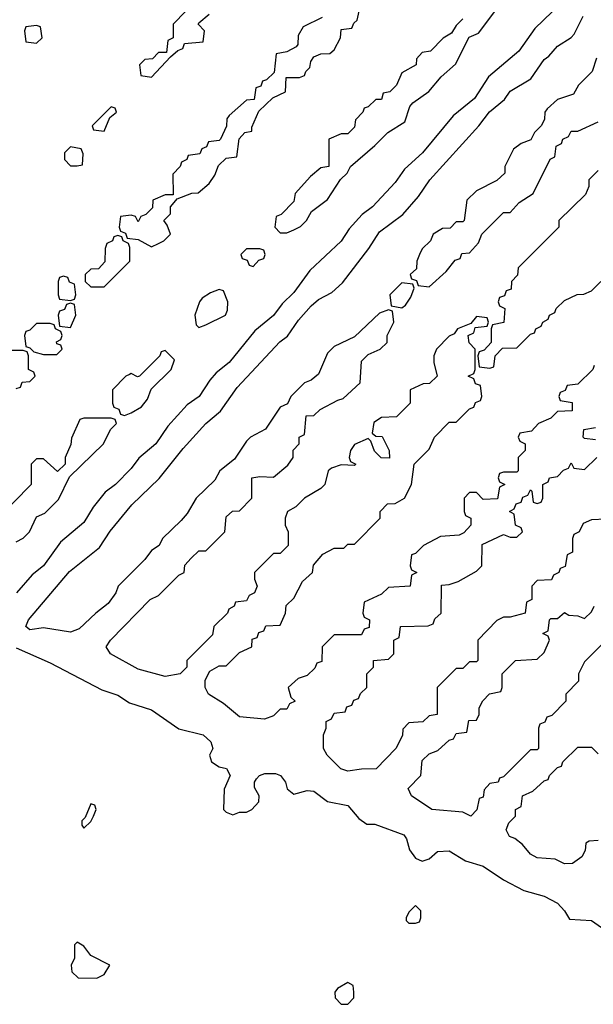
# Model space of a CAD drawing. Header units: inches. Extents: x 2701323 to 2964515, y 494916 to 722124.
# Tile 541 of 656: x 2857980 to 2859676, y 682494 to 685403. Entities that reach past the tile are written whole.
import ezdxf

# ---------------------------------------------------------------- set-up
doc = ezdxf.new("R2010")
doc.units = ezdxf.units.IN
doc.header["$MEASUREMENT"] = 0
doc.layers.add('C8658', color=7, linetype='Continuous')

msp = doc.modelspace()

# ---------------------------------------------------------------- linework, layer by layer
at = {"layer": 'C8658', "color": 2, "elevation": 2}
for points in [[(2858874, 685410), (2858818, 685382), (2858803.6, 685356.4), (2858802, 685330), (2858796.9, 685323.1), (2858770, 685308), (2858738, 685302), (2858732.7, 685247.3), (2858710, 685226), (2858698, 685222), (2858692.7, 685207.3), (2858678, 685202), (2858672.7, 685167.3), (2858650, 685166), (2858599.6, 685120.4), (2858592, 685110), (2858591.6, 685088.4), (2858574, 685050), (2858570, 685046), (2858538, 685042), (2858532.7, 685027.3), (2858518, 685022), (2858512.7, 685007.3), (2858478, 685002), (2858474, 684990), (2858458, 684982), (2858454, 684970), (2858432.7, 684947.3), (2858434, 684886), (2858410, 684886), (2858374, 684870), (2858372.7, 684847.3), (2858352.7, 684827.3), (2858338, 684822), (2858330, 684806), (2858322, 684822), (2858310, 684826), (2858278, 684822), (2858274, 684790), (2858278, 684778), (2858292.7, 684772.7), (2858298, 684758), (2858330, 684754), (2858370, 684732), (2858390, 684742), (2858406, 684750), (2858426, 684770), (2858416.4, 684796.4), (2858406, 684810), (2858426, 684830), (2858426, 684850), (2858436.4, 684863.6), (2858446, 684874), (2858488.9, 684891.1), (2858508, 684892), (2858540.4, 684919.6), (2858556.4, 684943.6), (2858567.3, 684972.7), (2858590, 684994), (2858622, 684998), (2858628.4, 685051.6), (2858646, 685070), (2858666, 685074), (2858666, 685086), (2858687.3, 685132.7), (2858728, 685172), (2858766, 685190), (2858767.3, 685232.7), (2858807.3, 685232.7), (2858822, 685238), (2858826, 685250), (2858838, 685262), (2858840.4, 685279.6), (2858850, 685294), (2858870, 685302), (2858896.4, 685303.6), (2858910, 685314), (2858928, 685350), (2858930, 685374), (2858962, 685378), (2858967.3, 685392.7), (2858978, 685402), (2858988.4, 685451.6)], [(2859290, 685406), (2859270, 685386), (2859256.9, 685363.1), (2859231.6, 685348.4), (2859194, 685310), (2859170, 685306), (2859152.7, 685287.3), (2859152, 685270), (2859110, 685246), (2859094, 685210), (2859074, 685190), (2859054, 685186), (2859050, 685168), (2859032.7, 685167.3), (2859010, 685146), (2858998, 685142), (2858994, 685130), (2858972.7, 685107.3), (2858970, 685086), (2858950, 685066), (2858930, 685066), (2858894, 685050), (2858894, 684970), (2858870, 684966), (2858839.6, 684940.4), (2858794, 684890), (2858790, 684866), (2858752.7, 684827.3), (2858738, 684822), (2858734, 684790), (2858750, 684774), (2858770, 684774), (2858790, 684782), (2858810, 684792), (2858828, 684810), (2858843.1, 684836.9), (2858890, 684872), (2858928.7, 684931.3), (2858948, 684950), (2858958, 684970), (2859030, 685031.3), (2859068, 685070), (2859118.6, 685101.4), (2859133.6, 685146.4), (2859142, 685158), (2859189.1, 685190.9), (2859225.6, 685234.4), (2859268.4, 685271.6), (2859308.7, 685351.3), (2859336.5, 685363.5), (2859396.4, 685443.6)], [(2859553.9, 685426.1), (2859502.9, 685377.1), (2859455.5, 685310), (2859365.8, 685234.2), (2859324, 685170), (2859260.9, 685119.1), (2859170.3, 685009.8), (2859118, 684962), (2859090, 684922.7), (2859022.8, 684850), (2858992.7, 684827.3), (2858954.4, 684785.6), (2858930, 684749.3), (2858838, 684662), (2858790, 684597.2), (2858756.1, 684563.9), (2858730.3, 684529.7), (2858675.6, 684484.4), (2858599.1, 684390), (2858560.4, 684359.6), (2858541.6, 684338.4), (2858510.5, 684290), (2858474.6, 684265.4), (2858417.5, 684202.5), (2858382.8, 684150), (2858332.7, 684107.3), (2858310, 684077.2), (2858262.8, 684030), (2858232.5, 684007.5), (2858197.5, 683962.5), (2858170, 683917.2), (2858100.9, 683859.1), (2858050, 683789.4), (2858016.7, 683763.3), (2857970.6, 683710)], [(2859678, 684382), (2859674, 684370), (2859630, 684326), (2859598, 684322), (2859592.7, 684307.3), (2859578, 684302), (2859574, 684290), (2859578, 684278), (2859612.7, 684272.7), (2859612.7, 684247.3), (2859570, 684246), (2859550, 684226), (2859514, 684210), (2859492.7, 684187.3), (2859458, 684182), (2859454, 684170), (2859458, 684158), (2859474, 684150), (2859474, 684130), (2859454, 684110), (2859454, 684070), (2859450, 684066), (2859410, 684066), (2859398, 684062), (2859394, 684050), (2859398, 684038), (2859414, 684030), (2859398, 684022), (2859392.7, 683987.3), (2859350, 683986), (2859330, 684006), (2859310, 684006), (2859294, 683990), (2859294, 683950), (2859298, 683938), (2859314, 683930), (2859314, 683910), (2859292.7, 683887.3), (2859279.6, 683880.4), (2859223.6, 683876.4), (2859174, 683850), (2859150, 683826), (2859138, 683822), (2859134, 683790), (2859138, 683778), (2859154, 683770), (2859138, 683762), (2859134, 683730), (2859070, 683726), (2859050, 683706), (2858998, 683682), (2858994, 683650), (2858998, 683638), (2859014, 683630), (2859012.7, 683607.3), (2858998, 683602), (2858990, 683586), (2858910, 683586), (2858874, 683550), (2858872.7, 683507.3), (2858858, 683502), (2858852.7, 683487.3), (2858830, 683466), (2858803.6, 683456.4), (2858774, 683430), (2858782, 683402), (2858794, 683390), (2858778, 683382), (2858770, 683366), (2858750, 683366), (2858730, 683346), (2858703.6, 683336.4), (2858630, 683343.7), (2858582.7, 683382.7), (2858538, 683410), (2858528, 683430), (2858528.4, 683451.6), (2858542, 683478), (2858570, 683494), (2858590, 683494), (2858630, 683534), (2858666, 683550), (2858667.3, 683572.7), (2858682, 683578), (2858687.3, 683592.7), (2858702, 683598), (2858707.3, 683612.7), (2858750, 683614), (2858766, 683650), (2858767.3, 683672.7), (2858790, 683694), (2858816.4, 683743.6), (2858846, 683770), (2858848.4, 683791.6), (2858876.4, 683823.6), (2858910, 683842), (2858938, 683842), (2858950, 683854), (2858970, 683854), (2859046, 683930), (2859046, 683950), (2859067.3, 683972.7), (2859090, 683974), (2859118, 683990), (2859138, 684030), (2859146, 684090), (2859190, 684134), (2859206, 684170), (2859250, 684214), (2859270, 684214), (2859310, 684254), (2859322, 684258), (2859327.3, 684272.7), (2859342, 684278), (2859346, 684290), (2859342, 684322), (2859327.3, 684327.3), (2859322, 684342), (2859306, 684350), (2859322, 684358), (2859326, 684370), (2859326, 684430), (2859308.4, 684448.4), (2859306, 684470), (2859322, 684478), (2859326, 684494), (2859362, 684498), (2859366, 684510), (2859362, 684522), (2859330, 684526), (2859314, 684506), (2859274, 684490), (2859264.7, 684475.3), (2859250, 684468), (2859212, 684430), (2859204.7, 684410), (2859204.7, 684390), (2859214, 684350), (2859191.6, 684328.4), (2859172.7, 684327.3), (2859134, 684310), (2859134, 684270), (2859094, 684230), (2859050, 684228), (2859026.4, 684213.6), (2859022, 684182), (2859032.7, 684172.7), (2859051.3, 684171.3), (2859072, 684130), (2859072.7, 684107.3), (2859048.9, 684108.9), (2859028.7, 684128.7), (2859018, 684158), (2859010, 684166), (2858970, 684148), (2858958, 684130), (2858954, 684110), (2858958, 684098), (2858974, 684090), (2858970, 684086), (2858930, 684088), (2858902, 684078), (2858892, 684070), (2858882, 684030), (2858870, 684018), (2858822, 683990), (2858796, 683964), (2858772, 683950), (2858764.7, 683930), (2858764.7, 683910), (2858774, 683890), (2858774, 683850), (2858750, 683826), (2858730, 683826), (2858674, 683770), (2858674, 683750), (2858682, 683730), (2858674, 683710), (2858658, 683702), (2858650, 683686), (2858618, 683682), (2858614, 683670), (2858598, 683662), (2858594, 683650), (2858554, 683610), (2858550, 683586), (2858474, 683510), (2858474, 683490), (2858454, 683470), (2858410, 683462.7), (2858330, 683484.5), (2858248.7, 683530), (2858235.3, 683550), (2858248, 683570), (2858366, 683690), (2858390, 683702), (2858450, 683762), (2858466, 683770), (2858468.4, 683791.6), (2858487.3, 683812.7), (2858510, 683834), (2858530, 683834), (2858586, 683890), (2858590, 683934), (2858608.7, 683951.3), (2858630, 683952), (2858666, 683990), (2858666, 684050), (2858690, 684054), (2858730, 684052), (2858772.9, 684087.1), (2858788, 684110), (2858788.4, 684131.6), (2858806, 684150), (2858806, 684170), (2858822, 684178), (2858827.3, 684232.7), (2858850, 684234), (2858868.4, 684251.6), (2858920.4, 684279.6), (2858936.4, 684283.6), (2858986, 684330), (2858990, 684394), (2859010, 684414), (2859046, 684430), (2859066, 684450), (2859066, 684470), (2859086, 684510), (2859082, 684542), (2859070, 684546), (2859043.6, 684536.4), (2858970, 684466), (2858910, 684438), (2858890, 684418), (2858863.6, 684356.4), (2858842, 684338), (2858822, 684330), (2858782, 684290), (2858771.3, 684268.7), (2858750, 684258), (2858706.4, 684193.6), (2858662, 684170), (2858650, 684158), (2858614.8, 684105.2), (2858572, 684070), (2858556.9, 684043.1), (2858502, 683990), (2858475.3, 683944.7), (2858456.9, 683923.1), (2858402, 683870), (2858392, 683850), (2858370, 683835.3), (2858350, 683808), (2858271.3, 683730), (2858264.7, 683710), (2858242, 683678), (2858204.7, 683650), (2858156.3, 683603.7), (2858130, 683593.2), (2858050, 683606.3), (2858010, 683600.7), (2857998, 683610), (2858005.6, 683630), (2858127.6, 683772.4), (2858216.1, 683843.9), (2858247.9, 683892), (2858311.5, 683970), (2858392.7, 684047.3), (2858463.4, 684136.6), (2858529.8, 684210.2), (2858573.5, 684246.5), (2858623, 684317), (2858748.9, 684451.1), (2858771.7, 684468.3), (2858804.1, 684515.9), (2858841.7, 684558.3), (2858863.7, 684576.3), (2858902.5, 684597.5), (2858934.1, 684625.9), (2859012.5, 684727.5), (2859043.5, 684776.5), (2859112.5, 684827.5), (2859158.7, 684881.3), (2859192.8, 684930), (2859337.4, 685090), (2859368.6, 685131.4), (2859412.7, 685167.3), (2859430, 685192.2), (2859491.2, 685228.8), (2859530, 685286), (2859544.2, 685295.8), (2859570, 685325.5), (2859610, 685350.5), (2859619.5, 685360.5), (2859645.8, 685414.2)], [(2858471.6, 685428.4), (2858434, 685390), (2858434, 685350), (2858418, 685342), (2858414, 685306), (2858390, 685306), (2858372.7, 685287.3), (2858350, 685286), (2858334, 685270), (2858338, 685238), (2858370, 685234), (2858426, 685294), (2858447.3, 685312.7), (2858462, 685318), (2858467.3, 685332.7), (2858522, 685338), (2858526, 685370), (2858508, 685390), (2858510, 685394), (2858540.4, 685419.6)], [(2859684.7, 685290), (2859672, 685250), (2859632, 685210), (2859616.9, 685183.1), (2859570, 685168), (2859539.6, 685140.4), (2859532, 685130), (2859531.1, 685108.9), (2859522, 685090), (2859502, 685070), (2859491.3, 685048.7), (2859462, 685038), (2859439.6, 685020.4), (2859414, 684970), (2859414, 684950), (2859390, 684928), (2859330, 684898), (2859302, 684870), (2859294, 684810), (2859290, 684806), (2859270, 684806), (2859252.7, 684787.3), (2859230, 684786), (2859202, 684770), (2859194, 684750), (2859170, 684726), (2859162, 684710), (2859154, 684690), (2859152.7, 684667.3), (2859134, 684650), (2859138, 684638), (2859152.7, 684632.7), (2859158, 684618), (2859190, 684614), (2859240.4, 684659.6), (2859267.3, 684692.7), (2859282, 684698), (2859287.3, 684712.7), (2859310, 684714), (2859336.4, 684743.6), (2859346, 684770), (2859410, 684834), (2859430, 684834), (2859456.4, 684863.6), (2859498, 684890), (2859548.4, 684991.6), (2859562, 684998), (2859566, 685030), (2859582, 685038), (2859586, 685050), (2859602, 685058), (2859610, 685074), (2859630, 685074), (2859690, 685102)], [(2859690, 684958), (2859662, 684930), (2859662, 684910), (2859652.7, 684887.3), (2859574, 684810), (2859574, 684790), (2859454, 684670), (2859451.6, 684648.4), (2859434, 684630), (2859432.7, 684607.3), (2859418, 684602), (2859412.7, 684587.3), (2859398, 684582), (2859394, 684570), (2859398, 684558), (2859414, 684550), (2859411.6, 684508.4), (2859378, 684502), (2859374, 684490), (2859374, 684450), (2859352.7, 684427.3), (2859338, 684422), (2859334, 684410), (2859338, 684378), (2859370, 684374), (2859382, 684378), (2859386, 684410), (2859407.3, 684432.7), (2859450, 684434), (2859490, 684474), (2859502, 684478), (2859506, 684490), (2859522, 684498), (2859526, 684510), (2859542, 684518), (2859546, 684530), (2859562, 684538), (2859566, 684550), (2859590, 684574), (2859628.4, 684591.6), (2859647.3, 684592.7), (2859670, 684602), (2859698, 684630)], [(2857970, 684314), (2857982, 684318), (2857987.3, 684332.7), (2858010, 684334), (2858026, 684350), (2858022, 684362), (2858006, 684370), (2858006, 684410), (2858002, 684422), (2857990, 684426), (2857950, 684426)], [(2857970, 683861), (2857990, 683871.3), (2858008.7, 683890), (2858030, 683934), (2858054.6, 683945.4), (2858094.6, 683985.4), (2858127.3, 684052.7), (2858228, 684150), (2858248, 684192), (2858266, 684210), (2858262, 684222), (2858250, 684226), (2858170, 684226), (2858158, 684222), (2858132.7, 684167.3), (2858131.6, 684148.4), (2858114, 684110), (2858114, 684090), (2858092, 684068), (2858050, 684106), (2858030, 684106), (2858014, 684090), (2858014, 684030), (2857910, 683926)], [(2859682, 684162), (2859650, 684166), (2859646, 684170), (2859647.3, 684192.7), (2859682, 684198)], [(2859712.7, 683927.3), (2859670, 683926), (2859645.4, 683914.6), (2859634, 683890), (2859618, 683882), (2859614, 683870), (2859614, 683830), (2859598, 683822), (2859592.7, 683787.3), (2859578, 683782), (2859574, 683770), (2859558, 683762), (2859551.6, 683748.4), (2859510, 683746), (2859494, 683730), (2859494, 683690), (2859478, 683682), (2859474, 683650), (2859430, 683638), (2859410, 683638), (2859390, 683628), (2859334, 683570), (2859334, 683510), (2859330, 683506), (2859310, 683506), (2859290, 683486), (2859270, 683486), (2859214, 683430), (2859214, 683350), (2859190, 683346), (2859171.6, 683328.4), (2859130, 683326), (2859112.7, 683307.3), (2859111.6, 683288.4), (2859092, 683250), (2859034, 683190), (2858990, 683189.2), (2858950, 683182.7), (2858929, 683190), (2858888.7, 683230), (2858878, 683250), (2858878, 683290), (2858886, 683310), (2858886, 683330), (2858902, 683338), (2858910, 683354), (2858942, 683358), (2858947.3, 683372.7), (2858962, 683378), (2858967.3, 683392.7), (2858982, 683398), (2858987.3, 683412.7), (2859006, 683430), (2859006, 683470), (2859026, 683490), (2859026, 683510), (2859070, 683514), (2859086, 683530), (2859086, 683570), (2859102, 683578), (2859106, 683610), (2859187.3, 683612.7), (2859202, 683618), (2859207.3, 683632.7), (2859226, 683650), (2859227.3, 683732.7), (2859250, 683734), (2859276.4, 683743.6), (2859330, 683774), (2859346, 683790), (2859347.3, 683852.7), (2859410, 683882), (2859430, 683874), (2859450, 683874), (2859466, 683890), (2859462, 683902), (2859446, 683910), (2859442, 683942), (2859428, 683950), (2859442, 683958), (2859447.3, 683972.7), (2859462, 683978), (2859467.3, 683992.7), (2859482, 683998), (2859490, 684014), (2859494, 684010), (2859498, 683978), (2859510, 683974), (2859522, 683978), (2859526, 683990), (2859526, 684030), (2859542, 684038), (2859546, 684050), (2859570, 684054), (2859587.3, 684072.7), (2859602, 684078), (2859610, 684094), (2859618, 684078), (2859650, 684074), (2859686, 684110)], [(2859710, 683566), (2859650, 683506), (2859632, 683470), (2859631.6, 683448.4), (2859594, 683410), (2859594, 683390), (2859552.7, 683347.3), (2859538, 683342), (2859532.7, 683327.3), (2859518, 683322), (2859514, 683310), (2859514, 683250), (2859510, 683246), (2859490, 683246), (2859410, 683166), (2859398, 683162), (2859394, 683150), (2859370, 683146), (2859352.7, 683127.3), (2859350, 683106), (2859338, 683102), (2859331.6, 683068.4), (2859314, 683050), (2859290, 683062), (2859198, 683070), (2859138, 683110), (2859128.4, 683131.6), (2859166, 683170), (2859170, 683214), (2859190, 683234), (2859216.4, 683243.6), (2859250, 683274), (2859262, 683278), (2859270, 683294), (2859302, 683298), (2859307.3, 683332.7), (2859330, 683334), (2859338, 683350), (2859338, 683370), (2859348.9, 683391.1), (2859368.7, 683411.3), (2859402, 683418), (2859406, 683430), (2859406, 683470), (2859446, 683510), (2859510, 683514), (2859530, 683534), (2859546, 683570), (2859542, 683582), (2859526, 683590), (2859542, 683598), (2859546, 683630), (2859550, 683634), (2859570, 683634), (2859590, 683652), (2859603.6, 683643.6), (2859630, 683642), (2859650, 683634), (2859670, 683654), (2859678, 683670)], [(2857970, 683547), (2858070, 683503.1), (2858223.2, 683423.2), (2858270, 683407.2), (2858304.4, 683384.4), (2858370, 683364.2), (2858450, 683308.2), (2858522, 683290), (2858544.9, 683270), (2858551, 683250), (2858541, 683230), (2858546.8, 683210), (2858570, 683196), (2858590.9, 683190.9), (2858602, 683170), (2858584.7, 683130), (2858582, 683070), (2858590, 683062), (2858610, 683054), (2858630, 683062), (2858650, 683062), (2858666, 683070), (2858687.3, 683092.7), (2858688, 683110), (2858674.6, 683134.6), (2858674, 683150), (2858680.2, 683159.8), (2858688.7, 683170), (2858704.4, 683175.6), (2858736.2, 683176.2), (2858750.5, 683170), (2858765.5, 683150), (2858770.5, 683130.5), (2858790, 683114.8), (2858830, 683126), (2858850, 683123.8), (2858890, 683093.4), (2858950, 683081.6), (2858982.8, 683042.8), (2859006.2, 683026.2), (2859030, 683026.4), (2859115.3, 682995.2), (2859123.4, 682983.4), (2859132.7, 682950), (2859150, 682926), (2859170, 682917.1), (2859190, 682924), (2859214.7, 682945.3), (2859250, 682947.2), (2859297.8, 682917.8), (2859350, 682902.3), (2859410, 682861.6), (2859470.3, 682830.3), (2859530, 682813.7), (2859570, 682792.4), (2859590, 682770.6), (2859605.1, 682745.1), (2859670, 682742), (2859710, 682714.4)], [(2859690, 682978), (2859663.6, 682976.4), (2859654, 682970), (2859651.6, 682948.4), (2859642, 682930), (2859614, 682910), (2859590, 682909.4), (2859562.7, 682922.7), (2859510, 682927), (2859490, 682937.2), (2859466, 682966), (2859444, 682984), (2859428, 682990), (2859418, 683010), (2859426, 683030), (2859446, 683050), (2859446, 683070), (2859462, 683078), (2859466, 683110), (2859496.4, 683123.6), (2859530, 683154), (2859542, 683158), (2859546, 683170), (2859570, 683194), (2859582, 683198), (2859586, 683210), (2859630, 683254), (2859670, 683254), (2859690, 683234)]]:
    msp.add_lwpolyline(points, dxfattribs=at)
for points in [[(2858030, 685386), (2857998, 685382), (2857994, 685370), (2857998, 685338), (2858030, 685334), (2858046, 685350), (2858042, 685382)], [(2858250, 685146), (2858194, 685090), (2858198, 685078), (2858230, 685074), (2858246, 685114), (2858266, 685130), (2858262, 685142)], [(2858130, 685028), (2858112, 685010), (2858112, 684990), (2858130, 684972), (2858150, 684972), (2858166, 684974), (2858167.3, 685007.3), (2858162, 685022)], [(2858270, 684766), (2858258, 684762), (2858254, 684750), (2858238, 684742), (2858232.7, 684727.3), (2858232, 684688), (2858212.7, 684667.3), (2858190, 684666), (2858174, 684650), (2858174, 684630), (2858190, 684614), (2858230, 684614), (2858306, 684690), (2858306, 684730), (2858302, 684742), (2858286, 684750), (2858282, 684762)], [(2858690, 684726), (2858650, 684726), (2858634, 684710), (2858638, 684698), (2858652.7, 684692.7), (2858658, 684678), (2858670, 684674), (2858687.3, 684692.7), (2858702, 684698), (2858706, 684710), (2858702, 684722)], [(2858110, 684646), (2858098, 684642), (2858094, 684630), (2858094, 684590), (2858098, 684578), (2858130, 684574), (2858142, 684578), (2858146, 684590), (2858142, 684622), (2858127.3, 684627.3), (2858122, 684642)], [(2858570, 684606), (2858543.6, 684596.4), (2858519.6, 684580.4), (2858512, 684570), (2858498, 684530), (2858502, 684502), (2858510, 684494), (2858530, 684502), (2858588, 684530), (2858594.6, 684545.4), (2858595.3, 684570), (2858582, 684602)], [(2859110, 684626), (2859074, 684590), (2859078, 684558), (2859110, 684552), (2859120.4, 684559.6), (2859136.4, 684583.6), (2859146, 684610), (2859142, 684622)], [(2858130, 684566), (2858118, 684562), (2858112.7, 684547.3), (2858098, 684542), (2858094, 684530), (2858098, 684498), (2858130, 684494), (2858146, 684530), (2858142, 684562)], [(2858070, 684506), (2858030, 684506), (2858010, 684486), (2857998, 684482), (2857994, 684470), (2857998, 684438), (2858010, 684434), (2858022, 684422), (2858050, 684414), (2858090, 684414), (2858106, 684430), (2858102, 684442), (2858090, 684446), (2858088.4, 684451.6), (2858102, 684458), (2858106, 684470), (2858102, 684482), (2858086, 684490), (2858082, 684502)], [(2858410, 684426), (2858398, 684422), (2858394, 684410), (2858334, 684350), (2858328, 684348), (2858310, 684358), (2858304.7, 684355.3), (2858294, 684350), (2858254, 684310), (2858254, 684270), (2858258, 684258), (2858272.7, 684252.7), (2858278, 684238), (2858290, 684234), (2858310, 684242), (2858340.4, 684259.6), (2858358, 684282), (2858368.7, 684311.3), (2858428, 684370), (2858438, 684398)], [(2858190, 683086), (2858174, 683046), (2858163.6, 683036.4), (2858163.6, 683023.6), (2858170, 683014), (2858190, 683034), (2858198, 683050), (2858206, 683070), (2858202, 683082)], [(2859150, 682786), (2859130, 682766), (2859122, 682750), (2859122, 682742), (2859130, 682734), (2859150, 682734), (2859162, 682738), (2859166, 682750), (2859166, 682770)], [(2858150, 682678), (2858142, 682670), (2858142, 682630), (2858132, 682610), (2858134, 682590), (2858152.7, 682572.7), (2858208.4, 682571.6), (2858230, 682582), (2858246, 682610), (2858190, 682638), (2858170, 682666)], [(2858950, 682558), (2858919.6, 682540.4), (2858912, 682530), (2858912.7, 682512.7), (2858930, 682494), (2858950, 682494), (2858967.3, 682512.7), (2858968, 682530), (2858966, 682550)]]:
    msp.add_lwpolyline(points, close=True, dxfattribs=at)

doc.saveas('drawing.dxf')
